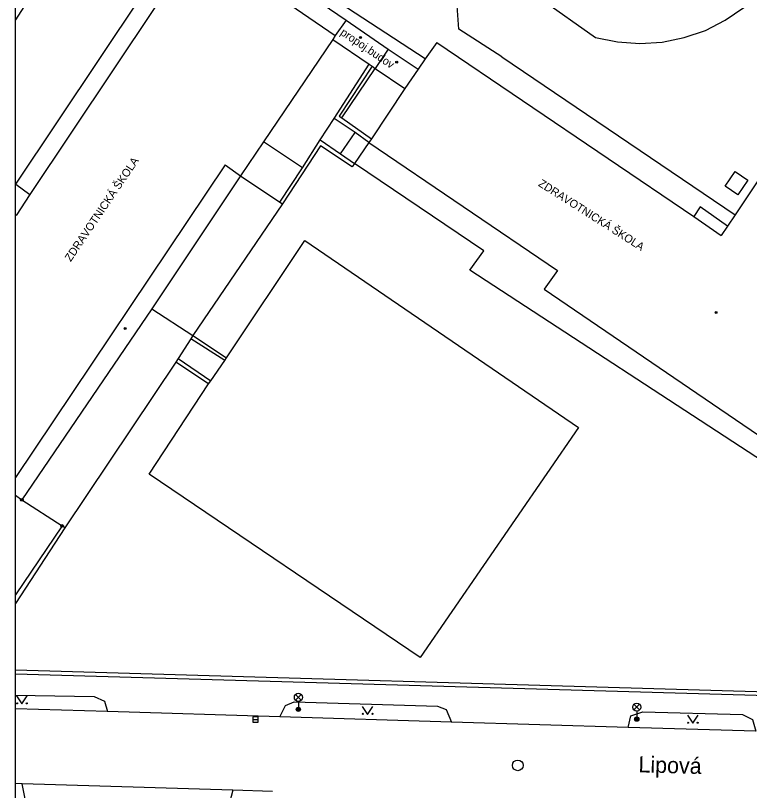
# Model space of a CAD drawing. Extents: x -600309 to -598967, y -1161267 to -1160292.
# Drawn here: x -600308.5 to -600239.8, y -1160620.1 to -1160547.5 of the extents above; entities that cross this region are included whole.
import ezdxf

# ---------------------------------------------------------------- set-up
doc = ezdxf.new("R2010")
doc.units = 0
for name, color, linetype in [('Level 10', 7, 'Continuous'), ('Level 11', 7, 'Continuous'), ('Level 27', 7, 'Continuous'), ('Level 33', 7, 'Continuous'), ('Level 36', 7, 'Continuous'), ('Level 39', 7, 'Continuous'), ('Level 41', 7, 'Continuous'), ('Level 42', 7, 'Continuous'), ('Level 5', 7, 'Continuous'), ('Level 50', 7, 'Continuous'), ('Level 7', 7, 'Continuous'), ('Vrstva 63', 7, 'Continuous')]:
    doc.layers.add(name, color=color, linetype=linetype)

msp = doc.modelspace()

# ---------------------------------------------------------------- linework, layer by layer
at = {"layer": 'Level 10'}
for p, q in [((-600299.93, -1160612.67), (-600308.541, -1160612.4221)), ((-600307.9099, -1160619.44), (-600308.541, -1160619.4239))]:
    msp.add_line(p, q, dxfattribs=at)
for points in [[(-600283.78, -1160613.18), (-600299.93, -1160612.67)], [(-600267.7199, -1160613.68), (-600283.78, -1160613.18)], [(-600251.17, -1160614.17), (-600267.7199, -1160613.68)], [(-600239.21, -1160614.52), (-600251.17, -1160614.17)], [(-600288.2, -1160620.03), (-600307.9099, -1160619.44)], [(-600284.4699, -1160620.1599), (-600288.2, -1160620.03)]]:
    msp.add_lwpolyline(points, dxfattribs=at)
at = {"layer": 'Level 11'}
for p, q in [((-600305.81, -1160543.61), (-600308.541, -1160547.8832)), ((-600308.541, -1160563.2929), (-600308.52, -1160563.26)), ((-600303.92, -1160595.45), (-600308.541, -1160602.5636))]:
    msp.add_line(p, q, dxfattribs=at)
for points in [[(-600270.17, -1160551.52), (-600291.38, -1160537.67)], [(-600308.52, -1160563.26), (-600292.77, -1160539.7)], [(-600262.98, -1160551.35), (-600267.02, -1160548.76), (-600267.28, -1160545.22)], [(-600259.43, -1160545.8), (-600254.21, -1160549.52), (-600252.1599, -1160549.95), (-600250.06, -1160550.09), (-600247.9699, -1160549.96), (-600245.9099, -1160549.54), (-600243.93, -1160548.86), (-600242.06, -1160547.9099), (-600240.33, -1160546.7199)], [(-600262.98, -1160551.35), (-600241.14, -1160566.14)], [(-600277.9699, -1160557.07), (-600274.86, -1160552.42)], [(-600280.01, -1160559.12), (-600278.7, -1160557.11)], [(-600278.11, -1160560.42), (-600276.7199, -1160558.44)], [(-600281.6599, -1160561.73), (-600285.3, -1160559.29)], [(-600275.46, -1160559.37), (-600276.78, -1160561.33)], [(-600264.69, -1160569.53), (-600276.78, -1160561.33)], [(-600287.46, -1160562.49), (-600283.79, -1160564.95)], [(-600242.07, -1160563.4699), (-600241.14, -1160562.08)], [(-600241.14, -1160562.08), (-600239.94, -1160562.9)], [(-600308.52, -1160563.26), (-600307.19, -1160564.24)], [(-600239.94, -1160562.9), (-600240.88, -1160564.26)], [(-600240.88, -1160564.26), (-600242.07, -1160563.4699)], [(-600283.54, -1160565.12), (-600291.92, -1160577.46)], [(-600244.42, -1160565.4), (-600245.01, -1160566.31)], [(-600241.84, -1160567.19), (-600244.42, -1160565.4)], [(-600288.79, -1160579.54), (-600281.44, -1160568.54)], [(-600281.44, -1160568.54), (-600255.8, -1160586.05)], [(-600265.98, -1160571.34), (-600264.69, -1160569.53)], [(-600237.68, -1160589.81), (-600265.98, -1160571.34)], [(-600295.77, -1160574.94), (-600291.92, -1160577.46)], [(-600292.11, -1160577.76), (-600293.31, -1160579.61)], [(-600293.52, -1160579.95), (-600303.92, -1160595.45)], [(-600290.26, -1160581.68), (-600288.95, -1160579.79)], [(-600296.02, -1160590.45), (-600290.46, -1160581.99)], [(-600255.8, -1160586.05), (-600270.64, -1160607.61)], [(-600270.64, -1160607.61), (-600296.02, -1160590.45)], [(-600303.92, -1160595.45), (-600304.17, -1160595.29)], [(-600308.541, -1160611.1285), (-600301.1599, -1160611.27), (-600300.19, -1160611.7), (-600299.93, -1160612.67)], [(-600283.78, -1160613.18), (-600283.26, -1160612.12), (-600282.44, -1160611.77), (-600269.01, -1160612.18), (-600268.2199, -1160612.49), (-600267.7199, -1160613.68)], [(-600251.17, -1160614.17), (-600250.92, -1160613.09), (-600249.79, -1160612.71), (-600240.46, -1160612.95), (-600239.51, -1160613.43), (-600239.21, -1160614.52)], [(-600288.2, -1160620.03), (-600288.65, -1160621.81), (-600289.83, -1160622.36), (-600306.1, -1160621.83), (-600307.6, -1160621), (-600307.9099, -1160619.44)]]:
    msp.add_lwpolyline(points, dxfattribs=at)
at = {"layer": 'Level 27'}
msp.add_line((-600286.3, -1160613.42), (-600285.8, -1160613.42), dxfattribs=at)
msp.add_lwpolyline([(-600286.3, -1160613.67), (-600285.8, -1160613.67), (-600285.8, -1160613.17), (-600286.3, -1160613.17)], close=True, dxfattribs=at)
msp.add_circle((-600261.5, -1160617.7199), 0.5, dxfattribs=at)
at = {"layer": 'Level 33'}
for p, q in [((-600282.315, -1160611.6099), (-600281.785, -1160611.0799)), ((-600282.315, -1160611.0799), (-600281.785, -1160611.6099)), ((-600282.05, -1160611.7199), (-600282.05, -1160612.4699)), ((-600250.615, -1160612.53), (-600250.085, -1160612)), ((-600250.615, -1160612), (-600250.085, -1160612.53)), ((-600250.35, -1160612.64), (-600250.35, -1160613.39))]:
    msp.add_line(p, q, dxfattribs=at)
for centre, radius in [((-600282.05, -1160611.3449), 0.375), ((-600250.35, -1160612.265), 0.375), ((-600282.05, -1160612.4699), 0.2), ((-600282.05, -1160612.4699), 0.1445), ((-600282.05, -1160612.4699), 0.0876), ((-600250.35, -1160613.39), 0.2), ((-600250.35, -1160613.39), 0.1445), ((-600250.35, -1160613.39), 0.0876)]:
    msp.add_circle(centre, radius, dxfattribs=at)
at = {"layer": 'Level 36'}
for points in [[(-600308.44, -1160611.21), (-600307.94, -1160611.96), (-600307.44, -1160611.21)], [(-600276.06, -1160612.19), (-600275.56, -1160612.94), (-600275.06, -1160612.19)], [(-600245.6, -1160613.03), (-600245.1, -1160613.78), (-600244.6, -1160613.03)]]:
    msp.add_lwpolyline(points, dxfattribs=at)
for centre in [(-600308.3902, -1160611.9098), (-600307.4908, -1160611.9098), (-600276.0102, -1160612.8898), (-600275.1108, -1160612.8898), (-600245.5502, -1160613.7298), (-600244.6508, -1160613.7298)]:
    msp.add_circle(centre, 0.05, dxfattribs=at)
at = {"layer": 'Level 39'}
for centre, radius in [((-600276.2199, -1160549.52), 0.09), ((-600276.2199, -1160549.52), 0.0398), ((-600272.84, -1160551.83), 0.09), ((-600272.84, -1160551.83), 0.0398), ((-600242.93, -1160575.28), 0.09), ((-600242.93, -1160575.28), 0.0398), ((-600298.27, -1160576.79), 0.09), ((-600298.27, -1160576.79), 0.0398), ((-600307.94, -1160592.84), 0.125), ((-600307.94, -1160592.84), 0.0551), ((-600304.17, -1160595.29), 0.125), ((-600304.17, -1160595.29), 0.0551)]:
    msp.add_circle(centre, radius, dxfattribs=at)
at = {"layer": 'Level 5'}
for p, q in [((-600288.89, -1160561.4699), (-600308.541, -1160590.7538)), ((-600308.541, -1160566.1475), (-600308.48, -1160566.19)), ((-600308.541, -1160592.4082), (-600307.94, -1160592.84)), ((-600304.17, -1160595.29), (-600308.541, -1160601.7359))]:
    msp.add_line(p, q, dxfattribs=at)
for points in [[(-600287.52, -1160541.1), (-600277.57, -1160547.92)], [(-600288.38, -1160542.63), (-600278.59, -1160549.33)], [(-600295.49, -1160546.71), (-600307.19, -1160564.24)], [(-600277.57, -1160547.92), (-600278.59, -1160549.33)], [(-600277.57, -1160547.92), (-600273.63, -1160550.61)], [(-600278.59, -1160549.33), (-600278.82, -1160549.7199)], [(-600278.82, -1160549.7199), (-600285.3, -1160559.29)], [(-600278.82, -1160549.7199), (-600275.4099, -1160552.03)], [(-600269.08, -1160549.99), (-600270.17, -1160551.52)], [(-600269.08, -1160549.99), (-600245.01, -1160566.31)], [(-600273.63, -1160550.61), (-600274.86, -1160552.42)], [(-600273.63, -1160550.61), (-600270.83, -1160552.51)], [(-600270.17, -1160551.52), (-600270.83, -1160552.51)], [(-600275.4099, -1160552.03), (-600275.15, -1160552.2199)], [(-600275.15, -1160552.2199), (-600274.86, -1160552.42)], [(-600274.86, -1160552.42), (-600272.08, -1160554.31)], [(-600270.83, -1160552.51), (-600272.08, -1160554.31)], [(-600272.08, -1160554.31), (-600275.19, -1160559.01)], [(-600275.19, -1160559.01), (-600275.46, -1160559.37)], [(-600285.3, -1160559.29), (-600287.46, -1160562.49)], [(-600275.46, -1160559.37), (-600257.77, -1160571.35)], [(-600236.48, -1160559.14), (-600241.14, -1160566.14), (-600241.84, -1160567.19)], [(-600288.89, -1160561.4699), (-600287.46, -1160562.49)], [(-600287.46, -1160562.49), (-600295.77, -1160574.94)], [(-600307.19, -1160564.24), (-600308.48, -1160566.19)], [(-600245.01, -1160566.31), (-600242.44, -1160568.09)], [(-600241.84, -1160567.19), (-600242.44, -1160568.09)], [(-600257.77, -1160571.35), (-600259.03, -1160573.12)], [(-600259.03, -1160573.12), (-600236.81, -1160588.26)], [(-600295.77, -1160574.94), (-600307.94, -1160592.84)], [(-600307.94, -1160592.84), (-600304.17, -1160595.29)]]:
    msp.add_lwpolyline(points, dxfattribs=at)
at = {"layer": 'Level 7'}
for p, q in [((-600220.1599, -1160611.37), (-600308.541, -1160608.7933)), ((-600308.541, -1160609.1477), (-600219.811, -1160611.7066))]:
    msp.add_line(p, q, dxfattribs=at)
for points in [[(-600278.7, -1160557.11), (-600275.4099, -1160552.03)], [(-600275.15, -1160552.2199), (-600278.2199, -1160556.9099)], [(-600276.7199, -1160558.44), (-600278.7, -1160557.11)], [(-600278.2199, -1160556.9099), (-600277.9699, -1160557.07)], [(-600277.9699, -1160557.07), (-600275.19, -1160559.01)], [(-600275.46, -1160559.37), (-600276.7199, -1160558.44)], [(-600279.98, -1160559.67), (-600283.54, -1160565.12)], [(-600281.6599, -1160561.73), (-600280.01, -1160559.12)], [(-600280.01, -1160559.12), (-600278.11, -1160560.42)], [(-600277.01, -1160561.64), (-600279.98, -1160559.67)], [(-600278.11, -1160560.42), (-600276.78, -1160561.33)], [(-600283.79, -1160564.95), (-600281.6599, -1160561.73)], [(-600276.78, -1160561.33), (-600277.01, -1160561.64)], [(-600283.79, -1160564.95), (-600283.54, -1160565.12)], [(-600291.92, -1160577.46), (-600292.11, -1160577.76)], [(-600288.95, -1160579.79), (-600292.11, -1160577.76)], [(-600291.92, -1160577.46), (-600288.79, -1160579.54)], [(-600293.31, -1160579.61), (-600293.52, -1160579.95)], [(-600290.46, -1160581.99), (-600293.52, -1160579.95)], [(-600293.31, -1160579.61), (-600290.26, -1160581.68)], [(-600288.95, -1160579.79), (-600288.79, -1160579.54)], [(-600290.46, -1160581.99), (-600290.26, -1160581.68)]]:
    msp.add_lwpolyline(points, dxfattribs=at)
at = {"layer": 'Vrstva 63'}
msp.add_lwpolyline([(-600308.541, -1160292.3474), (-598967.1085, -1160292.3474), (-598967.1085, -1161267.0314), (-600308.541, -1161267.0314)], close=True, dxfattribs=at)

# ---------------------------------------------------------------- texts
at = {"layer": 'Level 41'}
for rotation, p in [(56, (-600303.37, -1160570.58)), (327.55, (-600259.64, -1160563.39))]:
    msp.add_text('ZDRAVOTNICKÁ ŠKOLA', height=0.75, rotation=rotation, dxfattribs=at).set_placement(p)
at = {"layer": 'Level 42'}
msp.add_text('propoj.budov', height=0.75, rotation=325.885502, dxfattribs=at).set_placement((-600278.18, -1160549.22))
at = {"layer": 'Level 50'}
msp.add_text('Lipová', height=1.5, rotation=358.377514, dxfattribs=at).set_placement((-600250.2085, -1160618.3653))

doc.saveas('drawing.dxf')
